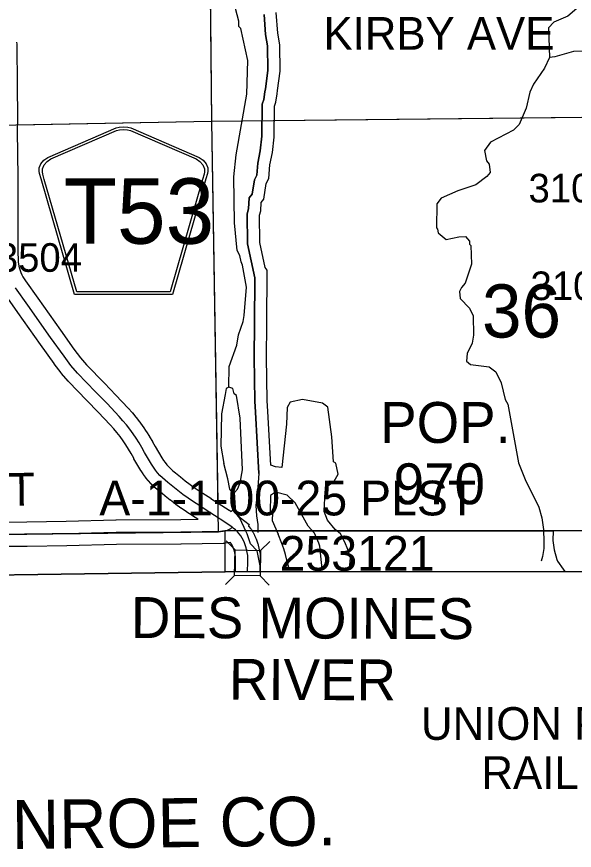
# Model space of a CAD drawing. Extents: x 23.6 to 68.7, y -63 to -29.
# Drawn here: x 43.335 to 44.699, y -58.417 to -56.378 of the extents above; entities that cross this region are included whole.
import ezdxf

# ---------------------------------------------------------------- set-up
doc = ezdxf.new("R2010")
doc.units = 0
for name, color, linetype in [('tdCoClipBndry', 7, 'Continuous'), ('tdCoCoBndry', 7, 'Continuous'), ('tdCoCoBndryPart', 7, 'Continuous'), ('tdCoCoBndryTxt', 7, 'Continuous'), ('tdCoCorpBndry', 7, 'Continuous'), ('tdCoCorpPopTxt', 7, 'Continuous'), ('tdCoHydroRiver', 7, 'Continuous'), ('tdCoHydroTxtLg', 7, 'Continuous'), ('tdCoRROwnerTxt', 7, 'Continuous'), ('tdCoSecRdNmbr', 7, 'Continuous'), ('tdCoSecRdTxt', 7, 'Continuous'), ('tdCoSecRteBand', 7, 'Continuous'), ('tdCoSecRteCL', 7, 'Continuous'), ('tdCoSectLine', 7, 'Continuous'), ('tdCoSectLinePart', 7, 'Continuous'), ('tdCoSectNmbr', 7, 'Continuous'), ('tdCoShieldCoRte', 7, 'Continuous'), ('tdCoStrucSec', 7, 'Continuous'), ('tdCoStrucSecCoName', 7, 'Continuous'), ('tdCoStrucSecFHWANum', 7, 'Continuous'), ('tdCoSurfEarth', 7, 'Continuous'), ('tdCoSurfGravel', 7, 'Continuous'), ('tdCoTwpBndry', 7, 'Continuous'), ('tdCoTwpBndryShd', 7, 'Continuous')]:
    doc.layers.add(name, color=color, linetype=linetype)

msp = doc.modelspace()

# ---------------------------------------------------------------- linework, layer by layer
at = {"layer": 'tdCoClipBndry'}
msp.add_lwpolyline([(56.8227, -57.553), (51.8233, -57.6334), (46.8056, -57.7041), (45.8081, -57.7131), (44.8328, -57.735), (43.8446, -57.7356), (42.8125, -57.7502), (36.856, -57.8104), (34.8462, -57.8398), (33.8615, -57.8433), (32.8589, -57.8556), (32.833, -57.8525), (32.8013, -57.8383), (32.7717, -57.8067), (32.7614, -57.7827), (32.7577, -57.7569), (32.6839, -51.7283), (32.6474, -49.7276), (32.6233, -45.7459), (32.6113, -44.7492), (32.588, -43.7493), (32.587, -43.0064), (32.5923, -42.7484), (32.5183, -35.7733)], dxfattribs=at)
at = {"layer": 'tdCoCoBndry'}
for p, q in [((43.8442, -57.6356), (43.8283, -57.6383)), ((43.8283, -57.6383), (43.8442, -57.6356)), ((44.8234, -57.6351), (43.8442, -57.6356)), ((43.8442, -57.6356), (44.8234, -57.6351)), ((43.8283, -57.6383), (42.8118, -57.6502)), ((42.8118, -57.6502), (43.8283, -57.6383))]:
    msp.add_line(p, q, dxfattribs=at)
for points in [[(35.8551, -57.7251), (36.8548, -57.7104), (37.8632, -57.702), (38.8607, -57.6881), (39.821, -57.6811), (40.8084, -57.671), (40.8282, -57.6709), (41.8142, -57.6606), (42.8114, -57.6502), (43.828, -57.6382), (43.8439, -57.6356), (44.8231, -57.6351), (44.8305, -57.6351), (45.7951, -57.6134), (45.8065, -57.6132), (46.7976, -57.6042), (46.8042, -57.6042), (47.8013, -57.59), (48.8, -57.5731), (49.8013, -57.5613), (50.7973, -57.5472), (51.8219, -57.5335), (52.8221, -57.5189)], [(52.8224, -57.5189), (51.8222, -57.5335), (50.7977, -57.5472), (49.8017, -57.5614), (48.8003, -57.5731), (47.8017, -57.59), (46.8045, -57.6042), (46.798, -57.6042), (45.8069, -57.6132), (45.7954, -57.6134), (44.8309, -57.6351), (44.8234, -57.6351), (43.8442, -57.6356), (43.8283, -57.6383), (42.8118, -57.6502), (41.8146, -57.6606), (40.8286, -57.6709), (40.8087, -57.671), (39.8213, -57.6811), (38.8611, -57.6881), (37.8635, -57.702), (36.8552, -57.7104), (35.8554, -57.7251)], [(34.8462, -57.8398), (36.856, -57.8104), (42.8125, -57.7502), (43.8446, -57.7356), (44.8317, -57.735), (44.8309, -57.6351), (44.8234, -57.6351), (43.8442, -57.6356), (43.8283, -57.6383), (42.8118, -57.6502), (41.8146, -57.6606), (40.8286, -57.6709), (40.8087, -57.671), (39.8213, -57.6811), (38.8611, -57.6881), (37.8635, -57.702), (36.8552, -57.7104), (35.8554, -57.7251)]]:
    msp.add_lwpolyline(points, dxfattribs=at)
at = {"layer": 'tdCoCoBndryPart'}
msp.add_lwpolyline([(43.9101, -57.6356), (44.647, -57.6352)], dxfattribs=at)
at = {"layer": 'tdCoCorpBndry'}
msp.add_lwpolyline([(44.7568, -57.6351), (44.6474, -57.6352), (44.6467, -57.6596), (44.6498, -57.6818), (44.6561, -57.7053), (44.6576, -57.7099), (44.6718, -57.7292), (44.6756, -57.7351), (44.8328, -57.735)], dxfattribs=at)
at = {"layer": 'tdCoHydroRiver'}
for points in [[(44.8464, -56.0928), (44.8496, -56.0975), (44.8563, -56.1448), (44.8645, -56.17), (44.8647, -56.1984), (44.8055, -56.2795), (44.7522, -56.3131), (44.7177, -56.3403), (44.7052, -56.3578), (44.6833, -56.3769), (44.6487, -56.3915), (44.6362, -56.4058), (44.6385, -56.4784)], [(43.8537, -57.2846), (43.8548, -57.2341), (43.8732, -57.1819), (43.8777, -57.1565), (43.8885, -57.1233), (43.8915, -57.1091), (43.8972, -57.0395), (43.8872, -56.986), (43.8839, -56.9781), (43.8806, -56.9624), (43.8742, -56.9498), (43.8672, -56.882), (43.8662, -56.7699), (43.872, -56.7162), (43.8974, -56.5675), (43.8998, -56.4854), (43.8833, -56.4067), (43.8785, -56.402), (43.8784, -56.3893), (43.8587, -56.3138)], [(44.1268, -57.6426), (44.1143, -57.6326), (44.0952, -57.6091), (44.0871, -57.5887), (44.0898, -57.5397), (44.0959, -57.5254), (44.1116, -57.5142), (44.1209, -57.4968), (44.1159, -57.47), (44.1096, -57.4669), (44.1058, -57.4054), (44.0957, -57.3329), (44.083, -57.3235), (44.0339, -57.3145), (44.004, -57.3211), (43.9962, -57.3338), (43.9951, -57.3749), (43.9834, -57.4807), (43.9676, -57.4793), (43.9565, -57.4747), (43.949, -57.3437), (43.9471, -57.3169), (43.9461, -57.2112), (43.947, -57.1306), (43.9473, -56.998), (43.9425, -56.9918), (43.9293, -56.9303), (43.9286, -56.864), (43.9317, -56.8529), (43.9331, -56.8324), (43.9393, -56.8245), (43.9453, -56.7865), (43.9515, -56.7738), (43.9543, -56.7406), (43.9603, -56.7106), (43.9647, -56.6727), (43.9656, -56.5969), (43.9686, -56.5874), (43.9716, -56.5668), (43.9731, -56.5589), (43.979, -56.5115), (43.9783, -56.4468), (43.9733, -56.4184), (43.9697, -56.3679)], [(45.1869, -56.5442), (45.1443, -56.5446), (45.0937, -56.5372), (45.0622, -56.547), (45.0416, -56.544), (44.939, -56.5434), (44.9121, -56.5374), (44.9009, -56.5201), (44.8848, -56.4824), (44.8673, -56.4652), (44.8436, -56.4622), (44.6968, -56.4636), (44.6511, -56.4767), (44.6385, -56.4784)], [(44.6385, -56.4784), (44.6261, -56.5038), (44.5996, -56.5435), (44.5904, -56.5625), (44.5813, -56.6021), (44.5643, -56.6417), (44.5502, -56.656), (44.4936, -56.685), (44.4796, -56.7057), (44.4846, -56.7309), (44.491, -56.7387), (44.4928, -56.7592), (44.485, -56.7687), (44.4583, -56.7895), (44.4143, -56.8041), (44.3734, -56.8219), (44.3625, -56.8362), (44.3615, -56.8946), (44.3646, -56.8978), (44.3663, -56.9072), (44.3854, -56.9228), (44.4169, -56.9162), (44.4327, -56.9161), (44.4423, -56.927), (44.4423, -56.9349), (44.4455, -56.938), (44.4475, -56.9838), (44.4322, -57.0297), (44.4228, -57.0409), (44.4182, -57.0504), (44.4199, -57.0677), (44.4423, -57.0912), (44.4519, -57.11), (44.4524, -57.1574), (44.4494, -57.1764), (44.437, -57.2017), (44.4356, -57.2207), (44.4451, -57.2285), (44.491, -57.2344), (44.5069, -57.2469), (44.5198, -57.2736), (44.5296, -57.3145), (44.536, -57.3255), (44.5627, -57.4689), (44.5788, -57.5098), (44.6126, -57.5774), (44.6192, -57.6041), (44.6238, -57.6321)], [(43.8537, -57.2846), (43.8474, -57.2879), (43.8444, -57.3021), (43.8354, -57.3495), (43.8345, -57.4285), (43.8413, -57.471)], [(43.8672, -57.5418), (43.875, -57.5339), (43.8812, -57.518), (43.8872, -57.4864), (43.8813, -57.3602), (43.8728, -57.305), (43.8665, -57.3003), (43.8632, -57.2877), (43.8537, -57.2846)], [(43.8672, -57.5418), (43.8609, -57.5403), (43.8561, -57.534), (43.8511, -57.5088), (43.8413, -57.471)], [(43.8708, -57.5923), (43.8672, -57.5418)], [(44.0632, -57.6415), (44.0479, -57.6238), (44.0158, -57.5673), (43.9967, -57.5485), (43.9682, -57.5409), (43.9557, -57.5489), (43.9545, -57.5884), (43.9608, -57.5915), (43.9594, -57.6104), (43.9742, -57.6435)], [(43.8983, -57.6431), (43.8965, -57.6379), (43.8804, -57.6049), (43.8708, -57.5923)], [(44.6238, -57.6321), (44.6244, -57.6629), (44.6244, -57.6789), (44.6212, -57.6982), (44.618, -57.71)], [(43.9307, -57.7329), (43.9306, -57.7211), (43.9274, -57.7051), (43.9231, -57.6847), (43.9071, -57.6676), (43.8983, -57.6431)], [(44.0002, -57.7275), (44.0002, -57.7254), (43.997, -57.7136), (43.9927, -57.6932), (43.9884, -57.6793), (43.9831, -57.6665), (43.9742, -57.6435)], [(44.0816, -57.7253), (44.0816, -57.72), (44.0794, -57.706), (44.0784, -57.6889), (44.0762, -57.6728), (44.0741, -57.6654), (44.0632, -57.6415)], [(44.1491, -57.7285), (44.1512, -57.7017), (44.1447, -57.6814), (44.1372, -57.6632), (44.1268, -57.6426)]]:
    msp.add_lwpolyline(points, dxfattribs=at)
at = {"layer": 'tdCoSecRteBand'}
for points in [[(43.3341, -56.4403), (43.3348, -56.4457), (43.3351, -56.4476), (43.3351, -56.4495), (43.3357, -56.5443), (43.3357, -56.5444), (43.3357, -56.5444), (43.3362, -56.6267), (43.3362, -56.6269), (43.3362, -56.6271), (43.3361, -56.6566), (43.3371, -56.7715), (43.3371, -56.7716), (43.3371, -56.7717), (43.3372, -56.8608), (43.3376, -56.9274), (43.3377, -56.9545), (43.338, -56.972), (43.3383, -56.978), (43.3389, -56.9833), (43.3399, -56.9887), (43.3412, -56.9939), (43.3429, -56.9991), (43.3449, -57.0041), (43.3474, -57.0094), (43.35, -57.0144), (43.3528, -57.019), (43.3563, -57.024), (43.3866, -57.0668), (43.3866, -57.0668), (43.3866, -57.0668), (43.4418, -57.145), (43.4746, -57.191), (43.4906, -57.2121), (43.5055, -57.2295), (43.5492, -57.2748), (43.5771, -57.3034), (43.5773, -57.3035), (43.5775, -57.3037), (43.6076, -57.3356), (43.6079, -57.336), (43.6082, -57.3363), (43.6171, -57.3463), (43.6174, -57.3467), (43.6177, -57.3471), (43.6263, -57.3574), (43.6266, -57.3578), (43.6269, -57.3582), (43.6351, -57.3687), (43.6354, -57.3691), (43.6357, -57.3695), (43.6436, -57.3804), (43.6439, -57.3808), (43.6442, -57.3812), (43.6517, -57.3923), (43.652, -57.3927), (43.6522, -57.3931), (43.6594, -57.4045), (43.6597, -57.4049), (43.6599, -57.4053), (43.6667, -57.4169), (43.6669, -57.4173), (43.6672, -57.4177), (43.6733, -57.429), (43.69, -57.457), (43.6939, -57.4632), (43.698, -57.4688), (43.7023, -57.4741), (43.7069, -57.4793), (43.7118, -57.4841), (43.7169, -57.4887), (43.723, -57.4935), (43.7232, -57.4938), (43.7235, -57.494), (43.7353, -57.5039), (43.7471, -57.5132), (43.7591, -57.5223), (43.7713, -57.5311), (43.7837, -57.5396), (43.7963, -57.5478), (43.8094, -57.5559), (43.8097, -57.5561), (43.81, -57.5562), (43.8548, -57.5852), (43.8551, -57.5849), (43.8595, -57.5881), (43.8635, -57.5844), (43.8819, -57.6042), (43.9038, -57.6199), (43.9015, -57.6231), (43.9022, -57.6239), (43.9028, -57.6248), (43.9069, -57.6301), (43.9075, -57.6309), (43.9081, -57.6318), (43.9117, -57.6374), (43.9124, -57.6385), (43.913, -57.6396), (43.9159, -57.6449), (43.9164, -57.646), (43.9169, -57.647), (43.9196, -57.6532), (43.9201, -57.6542), (43.9204, -57.6552), (43.9246, -57.6671), (43.9253, -57.669), (43.9257, -57.6709), (43.9296, -57.6897), (43.9303, -57.693), (43.9303, -57.6963), (43.93, -57.7118), (43.9297, -57.7355)], [(43.2016, -57.6141), (43.3595, -57.6136), (43.4558, -57.6119), (43.5775, -57.609), (43.5778, -57.6089), (43.5781, -57.6089), (43.736, -57.6082), (43.7786, -57.6074), (43.7777, -57.6068), (43.7645, -57.5987), (43.7642, -57.5985), (43.7639, -57.5983), (43.7507, -57.5897), (43.7504, -57.5895), (43.7501, -57.5893), (43.7371, -57.5804), (43.7368, -57.5802), (43.7365, -57.58), (43.7237, -57.5708), (43.7234, -57.5706), (43.7231, -57.5704), (43.7106, -57.5608), (43.7103, -57.5606), (43.71, -57.5604), (43.6977, -57.5506), (43.6974, -57.5504), (43.6971, -57.5501), (43.6853, -57.5402), (43.6789, -57.5351), (43.6782, -57.5346), (43.6776, -57.5341), (43.6712, -57.5284), (43.6706, -57.5278), (43.67, -57.5272), (43.664, -57.5212), (43.6634, -57.5206), (43.6628, -57.52), (43.6571, -57.5137), (43.6566, -57.513), (43.6561, -57.5124), (43.6507, -57.5057), (43.6502, -57.5051), (43.6497, -57.5044), (43.6447, -57.4975), (43.6442, -57.4968), (43.6438, -57.4961), (43.6392, -57.4889), (43.6389, -57.4885), (43.6387, -57.4881), (43.6215, -57.4592), (43.6211, -57.4587), (43.6209, -57.4582), (43.6147, -57.4468), (43.6084, -57.4361), (43.6018, -57.4256), (43.5948, -57.4153), (43.5875, -57.4052), (43.5798, -57.3954), (43.5719, -57.3858), (43.5636, -57.3765), (43.534, -57.3451), (43.5062, -57.3167), (43.5062, -57.3166), (43.5061, -57.3165), (43.4617, -57.2705), (43.4611, -57.2699), (43.4606, -57.2692), (43.4444, -57.2505), (43.4438, -57.2498), (43.4433, -57.249), (43.4265, -57.2268), (43.4262, -57.2265), (43.426, -57.2262), (43.393, -57.1798), (43.3929, -57.1797), (43.3929, -57.1797), (43.3376, -57.1014), (43.3073, -57.0586)], [(43.8697, -57.7356), (43.87, -57.7109), (43.87, -57.7109), (43.87, -57.7109), (43.8702, -57.6987), (43.8674, -57.6852), (43.8642, -57.6763), (43.8624, -57.6722), (43.8608, -57.6691), (43.8584, -57.6655), (43.8574, -57.6641), (43.8528, -57.6647), (43.8489, -57.6653), (43.8437, -57.666), (43.842, -57.6662), (43.8402, -57.6662), (43.7369, -57.6682), (43.7367, -57.6682), (43.7365, -57.6682), (43.5787, -57.6689), (43.4572, -57.6719), (43.4571, -57.6719), (43.457, -57.6719), (43.3603, -57.6736), (43.3601, -57.6736), (43.3599, -57.6736), (43.202, -57.6741)]]:
    msp.add_lwpolyline(points, dxfattribs=at)
at = {"layer": 'tdCoSecRteCL'}
for points in [[(43.8619, -57.6268), (43.8443, -57.6142), (43.7937, -57.5814), (43.7803, -57.5732), (43.7671, -57.5646), (43.7541, -57.5557), (43.7413, -57.5465), (43.7287, -57.5369), (43.7164, -57.5271), (43.7043, -57.517), (43.6976, -57.5117), (43.6912, -57.506), (43.6851, -57.4999), (43.6794, -57.4936), (43.6741, -57.4869), (43.6691, -57.48), (43.6645, -57.4728), (43.6472, -57.4438), (43.6408, -57.432), (43.634, -57.4205), (43.6269, -57.4091), (43.6193, -57.398), (43.6114, -57.3872), (43.6032, -57.3766), (43.5946, -57.3662), (43.5857, -57.3562), (43.5556, -57.3243), (43.5277, -57.2957), (43.4833, -57.2497), (43.4672, -57.2309), (43.4504, -57.2087), (43.4174, -57.1624), (43.3621, -57.0841), (43.3317, -57.0412)], [(42.5667, -57.6506), (42.6017, -57.6498), (42.6944, -57.6486), (42.8185, -57.6503), (42.8774, -57.6491), (42.9285, -57.6481), (43.0256, -57.6468), (43.0533, -57.6464), (43.2017, -57.6441), (43.3598, -57.6436), (43.4564, -57.6419), (43.5783, -57.6389), (43.7363, -57.6382), (43.8397, -57.6362), (43.8449, -57.6355), (43.8488, -57.635), (43.8584, -57.6301), (43.8619, -57.6268)], [(43.8997, -57.7355), (43.9, -57.7114), (43.9003, -57.6958), (43.8963, -57.6771), (43.8921, -57.6653), (43.8894, -57.6591), (43.8866, -57.6538), (43.8829, -57.6482), (43.8789, -57.6429), (43.8745, -57.6378), (43.8723, -57.6356), (43.8698, -57.6331), (43.8647, -57.6288), (43.8619, -57.6268)]]:
    msp.add_lwpolyline(points, dxfattribs=at)
at = {"layer": 'tdCoSectLine'}
for points in [[(43.8008, -55.6326), (43.8014, -55.6401), (43.811, -56.6339)], [(42.8088, -56.6521), (43.811, -56.6339)], [(43.811, -56.6339), (44.8059, -56.6231)], [(43.811, -56.6339), (43.828, -57.6382)], [(43.828, -57.6382), (43.8439, -57.6356)], [(43.8439, -57.6356), (44.8231, -57.6351), (44.8305, -57.6351)], [(43.8439, -57.6356), (43.8441, -57.7356)], [(42.8114, -57.6502), (43.828, -57.6382)]]:
    msp.add_lwpolyline(points, dxfattribs=at)
at = {"layer": 'tdCoSectLinePart'}
for points in [[(43.8027, -55.7762), (43.811, -56.6339)], [(43.3357, -56.6425), (43.811, -56.6339)], [(43.811, -56.6339), (44.7937, -56.6232)], [(43.811, -56.6339), (43.8268, -57.5675)], [(43.9101, -57.6356), (44.647, -57.6352)], [(43.8439, -57.6656), (43.8441, -57.7356)]]:
    msp.add_lwpolyline(points, dxfattribs=at)
at = {"layer": 'tdCoShieldCoRte'}
for points in [[(43.4761, -57.0578), (43.3942, -56.7749), (43.3903, -56.7618), (43.3896, -56.7559), (43.3896, -56.748), (43.3938, -56.7377), (43.4011, -56.7292), (43.4107, -56.7226), (43.5779, -56.6502), (43.5855, -56.6486), (43.5959, -56.6477), (43.6063, -56.6486), (43.6138, -56.6502), (43.7811, -56.7226), (43.7907, -56.7292), (43.7979, -56.7377), (43.8022, -56.748), (43.8022, -56.7559), (43.8015, -56.7618), (43.7976, -56.7749), (43.7156, -57.0578)], [(43.482, -57.0515), (43.4022, -56.7762), (43.3985, -56.7636), (43.3978, -56.7579), (43.3978, -56.7504), (43.4019, -56.7405), (43.4089, -56.7324), (43.4181, -56.726), (43.5787, -56.6565), (43.5859, -56.6549), (43.5959, -56.6541), (43.6059, -56.6549), (43.6131, -56.6565), (43.7737, -56.726), (43.7829, -56.7324), (43.7899, -56.7405), (43.7939, -56.7504), (43.7939, -56.7579), (43.7932, -56.7636), (43.7895, -56.7762), (43.7098, -57.0515)]]:
    msp.add_lwpolyline(points, close=True, dxfattribs=at)
at = {"layer": 'tdCoStrucSec'}
for p, q in [((43.8688, -57.6823), (43.847, -57.6598)), ((43.9314, -57.6833), (43.9539, -57.6615)), ((43.8679, -57.7449), (43.8454, -57.7667)), ((43.9305, -57.7458), (43.9523, -57.7683))]:
    msp.add_line(p, q, dxfattribs=at)
msp.add_lwpolyline([(43.9314, -57.6833), (43.9305, -57.7458), (43.8679, -57.7449), (43.8688, -57.6823)], close=True, dxfattribs=at)
at = {"layer": 'tdCoSurfEarth'}
msp.add_lwpolyline([(43.0533, -57.6464), (43.2017, -57.6441), (43.3598, -57.6436), (43.4564, -57.6419), (43.5783, -57.6389), (43.7363, -57.6382), (43.8397, -57.6362), (43.8449, -57.6355), (43.8488, -57.635), (43.8584, -57.6301), (43.8619, -57.6268)], dxfattribs=at)
at = {"layer": 'tdCoSurfGravel'}
for points in [[(43.8619, -57.6268), (43.8443, -57.6142), (43.7937, -57.5814), (43.7803, -57.5732), (43.7671, -57.5646), (43.7541, -57.5557), (43.7413, -57.5465), (43.7287, -57.5369), (43.7164, -57.5271), (43.7043, -57.517), (43.6976, -57.5117), (43.6912, -57.506), (43.6851, -57.4999), (43.6794, -57.4936), (43.6741, -57.4869), (43.6691, -57.48), (43.6645, -57.4728), (43.6472, -57.4438), (43.6408, -57.432), (43.634, -57.4205), (43.6269, -57.4091), (43.6193, -57.398), (43.6114, -57.3872), (43.6032, -57.3766), (43.5946, -57.3662), (43.5857, -57.3562), (43.5556, -57.3243), (43.5277, -57.2957), (43.4833, -57.2497), (43.4672, -57.2309), (43.4504, -57.2087), (43.4174, -57.1624), (43.3621, -57.0841), (43.3317, -57.0412)], [(43.8723, -57.6356), (43.8698, -57.6331), (43.8647, -57.6288), (43.8619, -57.6268)], [(43.8997, -57.7355), (43.9, -57.7114), (43.9003, -57.6958), (43.8963, -57.6771), (43.8921, -57.6653), (43.8894, -57.6591), (43.8866, -57.6538), (43.8829, -57.6482), (43.8789, -57.6429), (43.8745, -57.6378), (43.8723, -57.6356)]]:
    msp.add_lwpolyline(points, dxfattribs=at)
at = {"layer": 'tdCoTwpBndry'}
for points in [[(43.9275, -57.4952), (43.9189, -57.3456), (43.917, -57.3181), (43.916, -57.2111), (43.9168, -57.1304), (43.9171, -57.017), (43.8992, -56.9337), (43.8985, -56.8601), (43.9018, -56.8479), (43.9036, -56.8211), (43.9108, -56.812), (43.9162, -56.7774), (43.9219, -56.7657), (43.9244, -56.7364), (43.9305, -56.7059), (43.9346, -56.6708), (43.9355, -56.592), (43.9392, -56.5806), (43.9419, -56.5619), (43.9433, -56.5543), (43.9488, -56.5098), (43.9482, -56.4496), (43.9434, -56.4221), (43.9398, -56.3725)], [(43.9275, -57.4952), (43.9258, -57.5174), (43.9239, -57.5402), (43.92, -57.5735), (43.9213, -57.5989), (43.9246, -57.6204), (43.9246, -57.6393)]]:
    msp.add_lwpolyline(points, dxfattribs=at)
at = {"layer": 'tdCoTwpBndryShd'}
for points in [[(43.9398, -56.3725), (43.9434, -56.4221), (43.9482, -56.4496), (43.9488, -56.5098), (43.9433, -56.5543), (43.9419, -56.5619), (43.9392, -56.5806), (43.9355, -56.592), (43.9346, -56.6708), (43.9305, -56.7059), (43.9244, -56.7364), (43.9219, -56.7657), (43.9162, -56.7774), (43.9108, -56.812), (43.9036, -56.8211), (43.9018, -56.8479), (43.8985, -56.8601), (43.8992, -56.9337), (43.9171, -57.017), (43.9168, -57.1304), (43.916, -57.2111), (43.917, -57.3181), (43.9189, -57.3456), (43.9275, -57.4952), (43.9258, -57.5174), (43.9239, -57.5402), (43.92, -57.5735), (43.9213, -57.5989), (43.9246, -57.6204), (43.9246, -57.6356)], [(52.8221, -57.5189), (51.8219, -57.5335), (50.7973, -57.5472), (49.8013, -57.5613), (48.8, -57.5731), (47.8013, -57.59), (46.8042, -57.6042), (46.7976, -57.6042), (45.8065, -57.6132), (45.7951, -57.6134), (44.8305, -57.6351), (44.8231, -57.6351), (43.8439, -57.6356), (43.828, -57.6382), (42.8114, -57.6502), (41.8142, -57.6606), (40.8282, -57.6709), (40.8084, -57.671), (39.821, -57.6811), (38.8607, -57.6881), (37.8632, -57.702), (36.8548, -57.7104), (35.8551, -57.7251)]]:
    msp.add_lwpolyline(points, dxfattribs=at)

# ---------------------------------------------------------------- texts
at = {"layer": 'tdCoCoBndryTxt'}
msp.add_text('MONROE CO.', height=0.12, rotation=0.6746, dxfattribs=at).set_placement((43.0649, -58.4171))
at = {"layer": 'tdCoCorpPopTxt'}
for s, p in [('POP.', (44.2241, -57.4206)), ('970', (44.2572, -57.5706))]:
    msp.add_text(s, height=0.1, dxfattribs=at).set_placement(p)
at = {"layer": 'tdCoHydroTxtLg'}
for s, p in [('DES MOINES', (43.614, -57.8975)), ('RIVER', (43.8539, -58.0488))]:
    msp.add_text(s, height=0.1, rotation=359.8, dxfattribs=at).set_placement(p)
at = {"layer": 'tdCoRROwnerTxt'}
for s, p in [('UNION PACIFIC', (44.324, -58.1469)), ('RAILROAD', (44.4719, -58.2668))]:
    msp.add_text(s, height=0.08, rotation=0.034, dxfattribs=at).set_placement(p)
at = {"layer": 'tdCoSecRdNmbr'}
for s, rotation, p in [('3106', 0.0353, (44.5871, -56.8325)), ('3504', 0.0337, (43.2861, -57.0022)), ('3108', 0.0353, (44.5921, -57.0714))]:
    msp.add_text(s, height=0.07, rotation=rotation, dxfattribs=at).set_placement(p)
at = {"layer": 'tdCoSecRdTxt'}
for s, rotation, p in [('KIRBY AVE', 0.029, (44.0855, -56.4592)), ('340TH ST', 0.8024, (42.8924, -57.5802))]:
    msp.add_text(s, height=0.08, rotation=rotation, dxfattribs=at).set_placement(p)
at = {"layer": 'tdCoSectNmbr'}
msp.add_text('36', height=0.13, rotation=0.0345, dxfattribs=at).set_placement((44.4732, -57.1629))
at = {"layer": 'tdCoShieldCoRte'}
msp.add_text('T53', height=0.16, dxfattribs=at).set_placement((43.4493, -56.9335))
at = {"layer": 'tdCoStrucSecCoName'}
msp.add_text('A-1-1-00-25 PLST', height=0.085, dxfattribs=at).set_placement((43.5367, -57.5979))
at = {"layer": 'tdCoStrucSecFHWANum'}
msp.add_text('253121', height=0.085, dxfattribs=at).set_placement((43.978, -57.7332))

doc.saveas('drawing.dxf')
